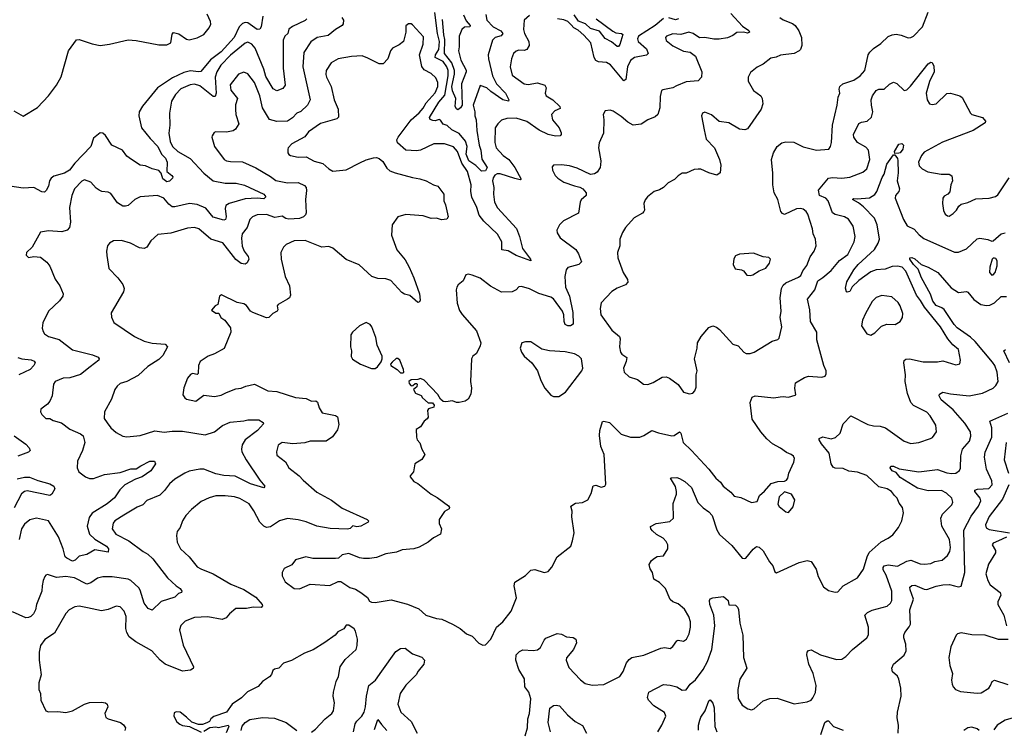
# Model space of a CAD drawing. Extents: x 1839239 to 1929705, y 762242 to 910352.
# Tile 362 of 429: x 1878688 to 1886099, y 875565 to 880909. Entities that reach past the tile are written whole.
import ezdxf

# ---------------------------------------------------------------- set-up
doc = ezdxf.new("R2010")
doc.units = 0

msp = doc.modelspace()

# ---------------------------------------------------------------- linework, layer by layer
at = {"layer": '0CON10XD'}
for points in [[(1878645, 880221.2), (1878715, 880181.2), (1878821.3, 880248.7), (1878906.2, 880335), (1878965.4, 880415), (1879001.7, 880478.3), (1879054.7, 880675), (1879115, 880756.4), (1879135, 880760), (1879234.2, 880725.8), (1879295, 880715.5), (1879365, 880724.6), (1879505, 880757.1), (1879565, 880753.1), (1879735, 880719.4), (1879795, 880720), (1879826, 880735), (1879835, 880800), (1879845, 880813.3), (1879885, 880802.9), (1879945, 880762.9), (1879965, 880757.5), (1880025, 880771.4), (1880075, 880797.5), (1880115, 880848), (1880125.9, 880875), (1880124.5, 880895.5), (1880100.5, 880950.5)], [(1882525, 880940), (1882484.1, 880905.9), (1882481.1, 880835), (1882488.5, 880805), (1882519.1, 880745), (1882523.3, 880715), (1882505, 880684.4), (1882485, 880677.8), (1882445, 880678.9), (1882425, 880671.4), (1882405.4, 880654.6), (1882390, 880615), (1882380, 880555), (1882395, 880492), (1882485, 880425.6), (1882515, 880420.9), (1882585, 880432.9), (1882641.2, 880415), (1882650.8, 880395), (1882644.2, 880355), (1882652, 880335), (1882701.1, 880305), (1882754, 880255), (1882755, 880240), (1882715, 880222.9), (1882691.4, 880195), (1882698.5, 880155), (1882748.5, 880095), (1882764, 880056), (1882764, 880045), (1882755.6, 880034.4), (1882720.8, 880030.8), (1882665, 880045.3), (1882597.7, 880077.7), (1882505, 880141.5), (1882425, 880166.4), (1882355.6, 880164.4), (1882315, 880151.4), (1882286.1, 880123.9), (1882266.7, 880095), (1882264.5, 879984.5), (1882274.3, 879945), (1882328.1, 879885), (1882369.4, 879855), (1882413.9, 879795), (1882463, 879707), (1882455, 879702.5), (1882415, 879711.8), (1882305, 879747.4), (1882282, 879748), (1882265, 879738.9), (1882251.9, 879718.1), (1882248.1, 879695), (1882255.9, 879645), (1882253.3, 879595), (1882262.8, 879535), (1882285, 879491.5), (1882427.6, 879337.6), (1882451.1, 879275), (1882472.7, 879185), (1882533.8, 879105), (1882536.1, 879093.9), (1882425, 879133.9), (1882365, 879168.8), (1882318, 879175), (1882316.8, 879235), (1882285, 879294.6), (1882181.8, 879391.8), (1882146.9, 879436.9), (1882128.6, 879495), (1882091.2, 879571.2), (1882082.8, 879615), (1882085.8, 879665), (1882058.3, 879765), (1882017.3, 879827.3), (1881982.8, 879915), (1881952.2, 879952.2), (1881885, 879974.4), (1881805, 879974), (1881705, 879925.8), (1881675, 879920.8), (1881595.6, 879925.6), (1881530.7, 879980.7), (1881527.8, 880005), (1881536.5, 880025), (1881635.4, 880155), (1881693.8, 880206.2), (1881725, 880242.3), (1881747.9, 880282.1), (1881815, 880358.2), (1881836.1, 880405), (1881836.3, 880436.3), (1881820, 880470), (1881785, 880504.2), (1881731.5, 880531.5), (1881715.9, 880555.9), (1881696.5, 880645), (1881726, 880725), (1881728.7, 880778.7), (1881645, 880871.2), (1881635, 880878), (1881615, 880878.8), (1881593.6, 880863.6), (1881594, 880815), (1881576.7, 880745), (1881545, 880718.8), (1881493.3, 880695), (1881478.8, 880675), (1881458.8, 880615), (1881425, 880576.2), (1881395, 880576), (1881309.7, 880619.7), (1881265, 880636.9), (1881185, 880630.8), (1881085, 880614), (1881032, 880585), (1880993.8, 880525), (1880992.5, 880495), (1880997.1, 880475), (1881033.3, 880405), (1881055.7, 880305), (1881085.6, 880235), (1881087.5, 880175), (1881075, 880163.1), (1880953, 880127), (1880862.9, 880065), (1880834.4, 880025.6), (1880736.7, 879975), (1880708.8, 879945), (1880706.1, 879933.9), (1880706.2, 879905), (1880713, 879893), (1880727.5, 879885), (1880785, 879872.5), (1880845, 879875.7), (1880904.6, 879844.6), (1880968.8, 879825), (1881014, 879785), (1881045, 879768.6), (1881145, 879777.5), (1881249.1, 879830.9), (1881295, 879854), (1881351.7, 879868.3), (1881375, 879870), (1881395, 879863.3), (1881420.5, 879840.5), (1881450.9, 879790.9), (1881475, 879770.8), (1881515, 879754.3), (1881645, 879720), (1881701.2, 879711.2), (1881747.5, 879695), (1881804.1, 879664.1), (1881836.2, 879655), (1881880, 879595), (1881880, 879545), (1881893.8, 879515), (1881913.3, 879425), (1881903.6, 879406.4), (1881862.3, 879402.3), (1881825, 879414), (1881785, 879412.5), (1881725, 879432.2), (1881595, 879442.2), (1881534.6, 879425.4), (1881492, 879365), (1881487.5, 879285), (1881525.7, 879175), (1881589.2, 879099.2), (1881620, 879045), (1881654.2, 878965), (1881698.6, 878845), (1881703, 878797), (1881696.4, 878783.6), (1881685, 878780), (1881625, 878832.5), (1881585, 878842.9), (1881565.5, 878855.5), (1881480.8, 878945), (1881445, 878956.7), (1881385, 878959.6), (1881340, 878975), (1881243, 879063), (1881145, 879103.1), (1881045, 879188), (1881015, 879201.2), (1880962.5, 879195), (1880835.9, 879245.9), (1880755, 879244.4), (1880693.8, 879215), (1880673.8, 879195), (1880654, 879155), (1880655.8, 879105), (1880687.1, 878975), (1880718, 878905), (1880725.9, 878834.1), (1880718.8, 878815), (1880705, 878804)], [(1884039.4, 880955), (1884129.4, 880859.4), (1884175, 880827.1), (1884182, 880815), (1884165, 880807.1), (1884135, 880814.4), (1884086.9, 880813.1), (1884055, 880789.4), (1884015, 880772.9), (1883953.2, 880763.2), (1883913.2, 880763.2), (1883845, 880775.5), (1883805, 880772.2), (1883755.9, 880805.9), (1883725, 880814.6), (1883665, 880797.9), (1883605, 880801.9), (1883556.7, 880785), (1883548.8, 880775), (1883555, 880753.3), (1883605, 880710.8), (1883685, 880671.4), (1883734.3, 880664.3), (1883774.2, 880634.2), (1883822.7, 880515), (1883819.4, 880475), (1883795, 880448.1), (1883705, 880441.5), (1883630.5, 880409.5), (1883605, 880395.7), (1883528.3, 880381.7), (1883520, 880375), (1883509.3, 880330.7), (1883505.7, 880245), (1883490.6, 880195), (1883471.7, 880178.3), (1883415.6, 880155), (1883365, 880121.8), (1883304.5, 880114.5), (1883266.2, 880136.2), (1883215, 880180), (1883155, 880220), (1883133.6, 880226.4), (1883095, 880222.5), (1883080, 880195), (1883086, 880155), (1883082, 880055), (1883049.5, 879980.5), (1883044, 879945), (1883062.5, 879845), (1883060.8, 879815), (1883056, 879795), (1883035, 879761.2), (1883015, 879748), (1882985, 879744.2), (1882885, 879791.4), (1882827.6, 879807.6), (1882765, 879816), (1882707, 879813), (1882695, 879800), (1882698.8, 879775), (1882718.8, 879735), (1882738.8, 879715), (1882784.6, 879684.6), (1882865, 879657.1), (1882905, 879647.5), (1882926.2, 879635), (1882952, 879605), (1882951.2, 879585), (1882915, 879551.2), (1882905.8, 879535), (1882895, 879452.5), (1882780, 879395), (1882751.2, 879365), (1882731.2, 879325), (1882734.2, 879304.2), (1882756.1, 879266.1), (1882875, 879178), (1882894.3, 879145), (1882916, 879085), (1882895.5, 879064.5), (1882815, 879042.5), (1882801.9, 879025), (1882790.6, 878975), (1882795.6, 878895), (1882826.2, 878826.2), (1882850.5, 878705), (1882853.8, 878615), (1882835, 878602.5), (1882813.2, 878603.2), (1882793.6, 878613.6), (1882785.6, 878635), (1882783.9, 878685), (1882772.8, 878715), (1882705, 878805.5), (1882685, 878819.2), (1882595, 878847.3), (1882525, 878881.4), (1882465, 878900), (1882445, 878896.2), (1882425.6, 878874.4), (1882395, 878859.2), (1882315, 878856.7), (1882232, 878902), (1882155, 878962), (1882095, 878986), (1882065, 878991.2), (1882045, 878987.5), (1882025, 878942.5), (1881988.3, 878911.7), (1881978.8, 878895), (1881974, 878875), (1881981.4, 878775), (1881999.3, 878719.3), (1882018.1, 878688.1), (1882126, 878565), (1882159.2, 878475), (1882155, 878452.5), (1882126.7, 878395), (1882100, 878375), (1882090, 878355), (1882082.5, 878185), (1882088, 878135), (1882085, 878090), (1882065, 878050), (1882040, 878035), (1881995, 878026.7), (1881975, 878026.7), (1881945, 878038.8), (1881895, 878030), (1881875, 878032.5), (1881855, 878050), (1881836, 878086), (1881733, 878193), (1881705, 878207.5), (1881685, 878200), (1881635, 878196.7), (1881617, 878183), (1881619.3, 878169.3), (1881635, 878152.5), (1881647, 878153), (1881665, 878170), (1881675, 878170), (1881680, 878165), (1881677.5, 878145), (1881652.5, 878125), (1881667, 878097), (1881709.3, 878079.3), (1881720.7, 878060.7), (1881763, 878023), (1881795, 878022.5), (1881807.5, 878005), (1881805, 877990), (1881765, 877977.5), (1881756.7, 877965), (1881762.5, 877915), (1881755, 877902.5), (1881733.6, 877886.4), (1881705, 877842.5), (1881672.5, 877822.5), (1881673.8, 877765), (1881680, 877745), (1881701.2, 877721.2), (1881716, 877675), (1881737.5, 877635), (1881715, 877597.5), (1881662.5, 877565), (1881652.5, 877505), (1881627.5, 877475), (1881627.5, 877465), (1881655, 877430), (1881685, 877416.2), (1881785.7, 877335.7), (1881830.3, 877310.3), (1881915, 877246.7), (1881922.5, 877235), (1881920, 877225), (1881884.5, 877205.5), (1881845.6, 877145), (1881844.5, 877114.5), (1881864, 877074), (1881855.5, 877034.5), (1881802.6, 877007.4), (1881763.3, 876975), (1881695, 876936.2), (1881656, 876924), (1881566.1, 876916.1), (1881525, 876900), (1881445, 876887.5), (1881375, 876858.8), (1881321.7, 876851.7), (1881275, 876850), (1881245.9, 876855.9), (1881165, 876890), (1881115, 876878.8), (1881087.5, 876855), (1881065, 876850), (1880895, 876851.2), (1880843, 876863), (1880765, 876840), (1880736.1, 876803.9), (1880680, 876775), (1880663.8, 876745), (1880665, 876720), (1880686.7, 876675), (1880755, 876624.3), (1880795, 876622), (1880875, 876658.8), (1881023, 876647), (1881085, 876677.5), (1881105, 876677.5), (1881172.3, 876632.3), (1881215, 876620), (1881256.1, 876596.1), (1881306.4, 876556.4), (1881320.7, 876530.7), (1881335, 876522.5), (1881365, 876520), (1881485, 876541.2), (1881607.1, 876507.1), (1881692.7, 876472.7), (1881745.7, 876425.7), (1881825, 876400), (1881865, 876394.4), (1881945, 876357.5), (1882003.2, 876323.2), (1882052, 876285), (1882095, 876267.5), (1882145, 876213.3), (1882175, 876197.5), (1882195, 876201.2), (1882234, 876245), (1882275.8, 876335), (1882325.5, 876374.5), (1882388.6, 876455), (1882426.9, 876555), (1882410.8, 876645), (1882415.8, 876674.2), (1882495, 876723.8), (1882536, 876764), (1882565, 876767.5), (1882635, 876745.6), (1882665, 876752.5), (1882693.1, 876785), (1882732.9, 876865), (1882836.7, 876945), (1882850, 876985), (1882861.2, 877045), (1882843.9, 877166.1), (1882847.7, 877207.7), (1882837.5, 877245), (1882872.3, 877267.7), (1882925, 877272), (1882965, 877293.3), (1882988.8, 877341.2), (1883005, 877398.8), (1883025, 877403.8), (1883065, 877388), (1883093.3, 877396.7), (1883099.3, 877410.7), (1883087.1, 877635), (1883061.9, 877695), (1883053.2, 877776.8), (1883055.8, 877815), (1883075, 877882.5), (1883085, 877886.7), (1883126.7, 877875), (1883215, 877788), (1883285, 877764.4), (1883355, 877766), (1883385, 877778), (1883445, 877816), (1883496.4, 877796.4), (1883595.7, 877774.3), (1883615, 877776.9), (1883655, 877804.2), (1883665.3, 877795.3), (1883681.4, 877725), (1883745, 877664.3), (1883874.2, 877525), (1883926.8, 877456.8), (1883963.8, 877425), (1883984, 877395), (1884040.9, 877350.9), (1884065, 877320), (1884115, 877310), (1884195, 877273.3), (1884238.3, 877281.7), (1884257.5, 877325), (1884295, 877357.5), (1884345, 877416.2), (1884395, 877430), (1884445, 877432.5), (1884459.3, 877440.7), (1884470, 877455), (1884476.7, 877495), (1884513.9, 877576.1), (1884518.8, 877605), (1884511.7, 877621.7), (1884495, 877633.8), (1884459.1, 877649.1), (1884415, 877682.5), (1884355, 877714.4), (1884311.7, 877751.7), (1884265.7, 877805), (1884200.3, 877900.3), (1884186, 878025), (1884201.2, 878065), (1884223.3, 878076.7), (1884365, 878061.1), (1884412.5, 878067.5), (1884435, 878071.2), (1884475, 878066.7), (1884525, 878080), (1884530, 878085), (1884523.3, 878135), (1884527.5, 878175), (1884595, 878214), (1884625, 878224.2), (1884725, 878217.1), (1884750, 878225), (1884758.8, 878241.2), (1884758, 878265), (1884740.8, 878305), (1884688, 878498), (1884688.5, 878555), (1884640.5, 878635), (1884636.4, 878725), (1884616.5, 878805), (1884672.9, 878875), (1884696.5, 878943.5), (1884733.9, 878966.1), (1884795, 879020.8), (1884857.5, 879095), (1884920.6, 879139.4), (1884968.9, 879235), (1884977.1, 879275), (1884960.6, 879355), (1884926, 879406), (1884896.7, 879425)], [(1882197.3, 880947.3), (1882205.5, 880905), (1882251.5, 880855), (1882310, 880825), (1882323.6, 880805), (1882313.2, 880786.8), (1882266.3, 880773.7), (1882246.2, 880755), (1882215.5, 880645), (1882217.3, 880615), (1882247.8, 880485), (1882276.8, 880425), (1882345.2, 880355), (1882370.8, 880305), (1882366.7, 880295), (1882325, 880304.7), (1882235, 880367), (1882205.3, 880395.3), (1882155, 880412.2), (1882100.4, 880265), (1882113.5, 880215), (1882114.1, 880185), (1882125.2, 880155), (1882128.9, 880075), (1882145.9, 879965), (1882159.8, 879925), (1882167.7, 879857.7), (1882205.9, 879795), (1882195, 879771.7), (1882165, 879768.5), (1882121.6, 879811.6), (1882068.4, 879845), (1882049.4, 879895), (1882056.4, 879955), (1882044.8, 879995), (1881995, 880052.3), (1881940, 880080), (1881905, 880112.1), (1881875, 880121.2), (1881855, 880152.2), (1881845, 880156.5), (1881815, 880147.2), (1881798.6, 880148.6), (1881776.8, 880156.8), (1881773.1, 880173.1), (1881841.8, 880288.2), (1881889.1, 880340.9), (1881912.6, 880485), (1881912.9, 880525), (1881903.9, 880555), (1881876.3, 880595), (1881814.2, 880625), (1881817.2, 880645), (1881843.9, 880685), (1881847.7, 880745), (1881832.2, 880805), (1881813, 880963)], [(1882027.7, 880945), (1882049.2, 880899.2), (1882080, 880865), (1882075.4, 880854.6), (1882035, 880852.1), (1882016.8, 880835), (1881996, 880784), (1881994.8, 880705.2), (1881991.9, 880675), (1882008, 880605), (1882047.8, 880527.8), (1882048.8, 880515), (1882012.4, 880425), (1882018.2, 880265), (1882005, 880245.8), (1881985, 880231.2), (1881975, 880236.7), (1881966, 880255), (1881970.6, 880315), (1881945, 880374.3), (1881940, 880405), (1881960.9, 880499.1), (1881960, 880525), (1881940.6, 880585), (1881884.9, 880655), (1881888.4, 880758.4), (1881879.7, 880795), (1881870.5, 880910.5)], [(1883026.7, 880915), (1883152.4, 880822.4), (1883175, 880810.5), (1883217.5, 880805), (1883226.7, 880796.7), (1883205, 880721.2), (1883195, 880708.1), (1883185, 880707.5), (1883141.5, 880741.5), (1883095, 880767.5), (1883051.8, 880821.8), (1882985, 880841.9), (1882948, 880878), (1882895, 880897.3), (1882861, 880945)], [(1884410, 880925), (1884435, 880908.8), (1884505, 880881.2), (1884523.8, 880865), (1884551.2, 880825), (1884572.5, 880775), (1884574.2, 880715), (1884564, 880685), (1884555, 880674), (1884517.5, 880655), (1884415, 880641.5), (1884382.6, 880627.4), (1884340.9, 880619.1), (1884285, 880574), (1884239.5, 880550.5), (1884189.5, 880510.5), (1884172, 880475), (1884171.2, 880445), (1884210, 880375), (1884266.2, 880335), (1884276, 880315), (1884282, 880275), (1884268.8, 880235), (1884165, 880086.2), (1884145, 880079.2), (1884105, 880084.2), (1884025, 880132.5), (1883952.3, 880142.3), (1883895, 880191.2), (1883845, 880213.3), (1883827.5, 880205), (1883820, 880185), (1883840.5, 880079.5), (1883855, 880010), (1883918.8, 879945), (1883955.8, 879855), (1883965.7, 879814.3), (1883961.2, 879755), (1883935, 879738), (1883874.5, 879754.5), (1883815, 879782.5), (1883795, 879782.5), (1883765, 879781.4), (1883705, 879752.9), (1883675, 879752.5), (1883645, 879734), (1883615.5, 879704.5), (1883568.7, 879681.3), (1883535, 879644.2), (1883503.2, 879626.8), (1883463.3, 879615), (1883413.3, 879575), (1883395, 879552.5), (1883386.2, 879525), (1883390, 879475), (1883385.8, 879464.2), (1883375, 879452), (1883313.6, 879416.4), (1883247, 879343), (1883224.3, 879305), (1883205.8, 879255), (1883204, 879205), (1883188, 879155), (1883189.2, 879115), (1883230, 879005), (1883261.7, 878951.7), (1883265, 878932.5), (1883247.6, 878912.4), (1883185, 878887.5), (1883145, 878861.2), (1883065, 878777.5), (1883056, 878735), (1883062.9, 878685), (1883145, 878570), (1883203.6, 878523.6), (1883208.8, 878505), (1883203.8, 878445), (1883211.2, 878405), (1883220.5, 878390.5), (1883256.7, 878365), (1883253.8, 878335), (1883233.3, 878285), (1883237.5, 878255), (1883275, 878220), (1883338.3, 878198.3), (1883383, 878163), (1883415, 878162.5), (1883455, 878176.7), (1883525, 878215.8), (1883555, 878219.2), (1883578.8, 878208.8), (1883645, 878162), (1883685, 878103.8), (1883730.5, 878090.5), (1883754.1, 878095.9), (1883770, 878115), (1883778.8, 878141.2), (1883780.8, 878235), (1883786.9, 878265), (1883768, 878355), (1883786.2, 878435), (1883788.8, 878475), (1883817, 878523), (1883875, 878590.8), (1883905, 878602.5), (1883933.1, 878593.1), (1883955, 878576.2), (1884055, 878466.2), (1884095, 878452), (1884138.8, 878405), (1884155, 878395.8), (1884185, 878396), (1884215, 878405.8), (1884350.9, 878489.1), (1884395, 878500.6), (1884405, 878510), (1884424.3, 878595.7), (1884411.8, 878665), (1884420, 878715), (1884412.9, 878815), (1884421.5, 878885), (1884435, 878909.6), (1884455, 878927.2), (1884550.2, 878969.8), (1884566.9, 878983.1), (1884582.4, 879017.6), (1884612.7, 879057.3), (1884636.7, 879123.2), (1884666.7, 879165), (1884682.2, 879205), (1884678.2, 879255), (1884660.9, 879295), (1884655.5, 879335), (1884620, 879445), (1884608.6, 879465), (1884585, 879481.9), (1884565, 879487.5), (1884535, 879483.3), (1884445, 879442.5), (1884429.7, 879449.7), (1884418, 879465), (1884394, 879555), (1884365.7, 879605), (1884355.5, 879665.5), (1884357.6, 879752.4), (1884347.1, 879855), (1884361.4, 879905), (1884388.6, 879955), (1884425, 879980.6), (1884455, 879990), (1884515, 879985.6), (1884585, 879951.9), (1884685, 879926.9), (1884778, 879935), (1884791.4, 879955), (1884799.2, 879985), (1884805.8, 880115), (1884840.9, 880265), (1884848.7, 880325), (1884860.4, 880355), (1884856.5, 880385), (1884860.6, 880405), (1884883.3, 880425), (1884967, 880453), (1885014.3, 880485), (1885047.9, 880525), (1885075.4, 880644.6), (1885085.7, 880665), (1885115, 880692.5), (1885170.3, 880729.7), (1885225, 880782), (1885255, 880795.8), (1885285, 880799.2), (1885322.9, 880792.9), (1885375, 880771.2), (1885395, 880774.2), (1885415, 880785.7), (1885482.9, 880855), (1885525.7, 880965)], [(1880519.5, 880935), (1880505.5, 880854.5), (1880495, 880836.2), (1880475, 880835.7), (1880405.2, 880885.2), (1880385, 880887.5), (1880365, 880879.4), (1880340, 880855), (1880303.7, 880775), (1880205, 880665.7), (1880185, 880652.5), (1880123.7, 880606.3), (1880051.5, 880518.5), (1880034.6, 880515.4), (1879975, 880524.8), (1879925, 880511.4), (1879839, 880471), (1879725.7, 880395), (1879612.4, 880257.6), (1879587.5, 880215), (1879584.3, 880185), (1879606.4, 880095), (1879670, 880015), (1879729, 879955), (1879756.8, 879896.8), (1879785, 879865.6), (1879797.5, 879835), (1879796.1, 879766.1), (1879832.5, 879735), (1879840, 879725), (1879837.5, 879715), (1879815, 879692.5), (1879795, 879687.5), (1879765, 879710), (1879753, 879753), (1879735, 879773.8), (1879685, 879785.8), (1879635, 879808), (1879595, 879814.3), (1879528.8, 879855), (1879495, 879880), (1879461.9, 879925), (1879382.5, 879965), (1879335, 880037.1), (1879315, 880053.1), (1879295, 880056.9), (1879245, 880016.4), (1879224.1, 879955), (1879102.7, 879827.3), (1879063.6, 879776.4), (1879026, 879754), (1878945, 879730.4), (1878925.4, 879715), (1878913.8, 879695), (1878905, 879654), (1878888.2, 879621.8), (1878875, 879610.8), (1878855, 879613.1), (1878794.6, 879644.6), (1878715, 879641.1), (1878615, 879655.6)], [(1880849.5, 880915), (1880838.1, 880901.9), (1880742.8, 880857.2), (1880715, 880837.5), (1880705.5, 880805), (1880683.1, 880785), (1880671.5, 880755), (1880670.9, 880545), (1880685.8, 880415), (1880669.7, 880390.3), (1880625, 880374), (1880595, 880387.1), (1880540.4, 880480.4), (1880526.8, 880536.8), (1880460.3, 880695), (1880435, 880725.4), (1880405, 880739.5), (1880385, 880732.5), (1880275, 880641.1), (1880203.4, 880566.6), (1880171.8, 880515), (1880158.8, 880475), (1880168.2, 880355), (1880159.6, 880330.4), (1880145, 880330.5), (1880045, 880410.9), (1880005, 880422.9), (1879972.5, 880417.5), (1879901.9, 880388.1), (1879861.1, 880345), (1879831.5, 880295), (1879816.5, 880205), (1879817.3, 880115), (1879810.5, 880055), (1879822, 879992), (1879838.6, 879955), (1879877.5, 879915), (1879972.6, 879862.6), (1880075, 879752.7), (1880145, 879695.5), (1880235, 879678.2), (1880316.7, 879676.7), (1880381.5, 879661.5), (1880525, 879594.2), (1880542, 879575), (1880525, 879560), (1880475, 879564.6), (1880385, 879559.2), (1880264.4, 879525.6), (1880239.5, 879510.5), (1880236, 879486), (1880242.9, 879425), (1880236.5, 879405), (1880225, 879398.9), (1880145, 879422.2), (1880090.5, 879490.5), (1880025, 879516.2), (1879965.3, 879525.3), (1879855, 879498.9), (1879835, 879499.5), (1879809.8, 879519.8), (1879774.2, 879565), (1879725, 879585.5), (1879595, 879575.5), (1879555.8, 879555), (1879505, 879510.8), (1879485.8, 879504.2), (1879465.7, 879505.7), (1879425, 879530.8), (1879375, 879600.8), (1879355, 879610.8), (1879305.8, 879615.8), (1879286.7, 879625), (1879265, 879640), (1879224.3, 879684.3), (1879175, 879704), (1879155, 879692), (1879100, 879635), (1879080, 879585), (1879063.3, 879495), (1879070, 879385), (1879064.3, 879345), (1879046.2, 879323.8), (1879005, 879311.5), (1878905, 879319.2), (1878845, 879307.5), (1878783.3, 879195), (1878740, 879155), (1878736.7, 879135), (1878755, 879117.5), (1878795, 879126.7), (1878845, 879121.2), (1878891.7, 879081.7), (1878915, 879052.5), (1878955.7, 878955), (1878991.4, 878905), (1879016.2, 878845), (1879013, 878827), (1878989.3, 878790.7), (1878906.4, 878713.6), (1878862.9, 878625), (1878858, 878585), (1878865, 878560), (1878875, 878543.8), (1878905, 878524), (1878985, 878499.2), (1879085, 878421.9), (1879235.4, 878385.4), (1879278.2, 878368.2), (1879287.5, 878355), (1879284, 878345), (1879219.2, 878295), (1879145, 878236.9), (1879065, 878211.8), (1879015, 878208.1), (1878955, 878184), (1878942.5, 878165), (1878932.7, 878077.3), (1878915, 878036.7), (1878897, 878013), (1878848.8, 877975), (1878846, 877955), (1878854.2, 877935), (1878885, 877906.2), (1878915, 877906.2), (1878941.2, 877891.2), (1879002.7, 877872.7), (1879065, 877825.6), (1879145, 877790.4), (1879166.9, 877775), (1879179.1, 877725), (1879160.8, 877665), (1879124.2, 877585), (1879120.8, 877535), (1879133.4, 877503.4), (1879185, 877465.8), (1879215, 877454.4), (1879245, 877454.4), (1879326.7, 877483.3), (1879445, 877498.5), (1879525, 877525.7), (1879565, 877526), (1879601.1, 877548.9), (1879667.5, 877585), (1879702.5, 877585), (1879710, 877565), (1879675, 877511.2), (1879610, 877465), (1879560.9, 877449.1), (1879480, 877405), (1879442.1, 877367.9), (1879403.1, 877306.9), (1879347.7, 877262.3), (1879235, 877193.3), (1879210.2, 877159.8), (1879196.1, 877095), (1879213.8, 877035), (1879255, 876995.9), (1879340.8, 876945), (1879357.5, 876925), (1879355, 876900), (1879255, 876916.1), (1879195, 876880.9), (1879135, 876869.6), (1879105, 876838.1), (1879085, 876832.1), (1879043, 876853), (1879031.5, 876865), (1879015.9, 876925), (1878981.1, 877015)], [(1881114, 880925), (1881125.6, 880905), (1881123.4, 880876.6), (1881115, 880864.3), (1881065, 880834.5), (1881009.5, 880790.5), (1880926.2, 880775), (1880878.9, 880741.1), (1880827.7, 880662.3), (1880818.9, 880555), (1880875.5, 880305), (1880853.5, 880265), (1880805, 880217.5), (1880775, 880205.5), (1880741.1, 880168.9), (1880705, 880145.8), (1880625, 880141.8), (1880568.1, 880158.1), (1880517.1, 880245), (1880496.4, 880335), (1880455.5, 880435), (1880405, 880502), (1880375, 880512.5), (1880335, 880499.2), (1880272.1, 880417.9), (1880277, 880377), (1880327.5, 880315), (1880311.7, 880268.3), (1880312.7, 880232.7), (1880315.6, 880195), (1880336.7, 880125), (1880313.3, 880085), (1880295, 880071.5), (1880245, 880061.1), (1880165, 880064), (1880151.9, 880058.1), (1880136, 880035), (1880134.2, 880025), (1880154.3, 879955), (1880226.8, 879856.8), (1880245.6, 879845.6), (1880275, 879840), (1880365, 879837.3), (1880465, 879793.5), (1880575, 879728.9), (1880615, 879698.9), (1880705, 879679.6), (1880785, 879682.2), (1880830.8, 879660.8), (1880844, 879644), (1880847.4, 879622.6), (1880839.4, 879555), (1880844.2, 879455), (1880839.6, 879440.4), (1880824.7, 879425.3), (1880795, 879412.5), (1880715, 879407.3), (1880691.8, 879411.8), (1880665, 879429.5), (1880608.5, 879418.5), (1880545, 879440.9)], [(1883535, 880917.7), (1883470.5, 880865), (1883346.8, 880785), (1883338.5, 880765), (1883343.8, 880745), (1883405, 880690.4), (1883419.4, 880655), (1883405, 880640.6), (1883315, 880625.3), (1883285, 880602.5), (1883262, 880555), (1883250.5, 880459.5), (1883235, 880448.8), (1883135, 880570), (1883105, 880586.5), (1883045, 880591.9), (1883025, 880600.8), (1883012.1, 880625), (1882987.8, 880735), (1882935, 880791.5), (1882890.5, 880830.5), (1882858.5, 880848.5), (1882839.4, 880869.4), (1882812.7, 880895), (1882785, 880907.1), (1882735.6, 880915.6)], [(1883648, 880915), (1883625, 880907.1), (1883574, 880924)], [(1884896.7, 879425), (1884825, 879442.2), (1884804.6, 879454.6), (1884773.5, 879545), (1884755, 879563.6), (1884706.9, 879585), (1884699.2, 879625), (1884775, 879715.3), (1884805, 879720.7), (1884875, 879716.4), (1884935, 879721.9), (1885035, 879760), (1885065, 879786), (1885086.2, 879855), (1885076.9, 879925), (1885057.6, 879947.6), (1884994, 879985), (1884967.5, 880025), (1884964.4, 880045), (1885005, 880126.2), (1885025, 880138), (1885065.9, 880144.1), (1885100, 880175), (1885110, 880215), (1885098.6, 880265), (1885097.1, 880305), (1885107.5, 880335), (1885135.6, 880374.4), (1885155, 880385.8), (1885195, 880386), (1885235.5, 880424.5), (1885265, 880438), (1885289.1, 880429.1), (1885345, 880376), (1885365, 880381.4), (1885392.5, 880407.5), (1885525, 880576), (1885545, 880588.8), (1885555, 880586.7), (1885568.7, 880558.7), (1885571.4, 880515), (1885535.9, 880444.1), (1885511.9, 880355), (1885518.8, 880305), (1885535, 880275.8), (1885555, 880269.4), (1885585, 880275.8), (1885665.9, 880354.1), (1885695, 880356.2), (1885765, 880335.6), (1885782, 880322), (1885845, 880203.8), (1885855, 880196), (1885935, 880173.3), (1885957.5, 880145), (1885955, 880132.5), (1885863.3, 880075), (1885633.2, 879986.8), (1885495, 879910.6), (1885475, 879886.2), (1885454, 879835), (1885458.8, 879808.8), (1885480, 879785), (1885523.6, 879763.6), (1885623.9, 879746.1), (1885685, 879746.7), (1885703.6, 879733.6), (1885708.8, 879695), (1885696.2, 879665), (1885687.7, 879612.3), (1885674.1, 879595.9), (1885645, 879580), (1885636.1, 879563.9), (1885632.9, 879525), (1885640.9, 879470.9), (1885653.2, 879443.2), (1885671.2, 879431.2), (1885685, 879430), (1885715, 879449.2), (1885739.4, 879475), (1885755.5, 879504.5), (1885775, 879519.2), (1885825, 879531.9), (1885885, 879560), (1885985, 879564.3), (1886033, 879577), (1886050.3, 879589.7), (1886135, 879716.7)], [(1885275, 879900), (1885273.3, 879915), (1885305, 879971.2), (1885327.5, 879977.5), (1885339.2, 879965), (1885335.6, 879935), (1885315, 879906.7), (1885305, 879902.5), (1885275, 879900)], [(1885468.2, 878795), (1885438, 878835), (1885357.5, 879015), (1885330, 879045), (1885293.8, 879053.8), (1885255, 879049.6), (1885200.9, 879029.1), (1885135, 879024.1), (1885095, 879009.3), (1885005, 878944.7), (1884953.7, 878896.3), (1884935, 878861.5), (1884915.7, 878855.7), (1884910.2, 878860.2), (1884902.4, 878887.6), (1884913.8, 878935), (1884965.7, 879025), (1885000, 879065), (1885120.9, 879179.1), (1885149.3, 879225), (1885158.6, 879255), (1885142.1, 879365), (1885122.5, 879415), (1885040.3, 879500.3), (1885000.8, 879530.8), (1884955.8, 879555), (1884965, 879562.9), (1884990.7, 879560.7), (1885085, 879567.2), (1885125, 879591.3), (1885140.2, 879615), (1885179.3, 879720.7), (1885195.4, 879745), (1885215, 879821.4), (1885265, 879890), (1885275, 879890), (1885294, 879864), (1885297.8, 879847.8), (1885300, 879755), (1885292.7, 879695), (1885308.9, 879635), (1885304.3, 879615), (1885280, 879585), (1885276.5, 879565), (1885340, 879405), (1885366.8, 879356.8), (1885421.4, 879331.4), (1885458.1, 879288.1), (1885492.1, 879262.1), (1885725, 879157.8), (1885755, 879158.9), (1885815, 879184.4), (1885895, 879259.2), (1885915, 879264.2), (1885975, 879253.3), (1886005, 879240), (1886015, 879242.5), (1886075, 879296.2), (1886105, 879302.5)], [(1880545, 879440.9), (1880475, 879438.1), (1880441.2, 879425), (1880420, 879405), (1880400, 879345), (1880362.7, 879297.3), (1880356.6, 879263.4), (1880363.1, 879203.1), (1880376.7, 879165), (1880407.5, 879125), (1880414.1, 879105.9), (1880401.4, 879078.6), (1880385, 879067.5), (1880355, 879073.1), (1880315, 879101.9), (1880217.3, 879227.3), (1880126.2, 879255), (1880037.5, 879335), (1880005, 879344.4), (1879950.9, 879339.1), (1879825, 879300.6), (1879728.3, 879291.7), (1879675, 879242.5), (1879645.3, 879194.7), (1879625, 879186.9), (1879589.7, 879189.7), (1879523.3, 879225), (1879455, 879245.6), (1879395, 879244), (1879363.3, 879225), (1879348.8, 879205), (1879342, 879165), (1879344, 879134), (1879360, 879035), (1879427.5, 878965), (1879464.4, 878914.4), (1879475.8, 878885), (1879469.7, 878860.3), (1879377.7, 878702.3), (1879378.8, 878668.8), (1879397.7, 878627.7), (1879553.8, 878523.8), (1879625, 878488.9), (1879685, 878473.1), (1879784.1, 878464.1), (1879801.2, 878445), (1879765, 878379.2), (1879735, 878348.9), (1879652.6, 878297.4), (1879579.5, 878230.5), (1879495, 878184.2), (1879445, 878170), (1879422.1, 878147.9), (1879405.7, 878124.3), (1879379.8, 878050.2), (1879325.8, 877955), (1879324.2, 877905), (1879347.5, 877872.5), (1879374, 877835), (1879415, 877800.8), (1879465, 877772.5), (1879495, 877768.6), (1879595, 877778.6), (1879705, 877811.5), (1879775, 877802.5), (1879835, 877809.6), (1879915, 877809.2), (1880085, 877782.5), (1880155, 877804.4), (1880215, 877852.2), (1880272, 877878), (1880375, 877887.1), (1880405, 877895.8), (1880487.5, 877895), (1880520, 877875), (1880523.8, 877865), (1880479.4, 877815), (1880385.6, 877745), (1880363.9, 877706.1), (1880358.5, 877675), (1880361.5, 877655), (1880393.5, 877595), (1880495, 877440), (1880532.5, 877395), (1880525, 877384), (1880425, 877414.6), (1880310.8, 877470.8), (1880225, 877477.2), (1880165, 877489.3), (1880075, 877523.6), (1880045, 877524.5), (1879965, 877510), (1879931.2, 877495), (1879855, 877448.1), (1879815, 877414.4), (1879777.8, 877362.2), (1879742.7, 877327.3), (1879645, 877288.6), (1879614.5, 877255.5), (1879571.9, 877238.1), (1879471.4, 877178.6), (1879405, 877135.7), (1879391.7, 877118.3), (1879385.7, 877075), (1879411.9, 877035), (1879510.8, 876985), (1879618, 876905), (1879654.1, 876884.1), (1879689.3, 876849.3), (1879800.6, 876705), (1879865, 876645.6), (1879896, 876625), (1879908, 876605), (1879905.7, 876594.3), (1879882.7, 876587.3), (1879855, 876561.1), (1879752.4, 876527.6), (1879685, 876461.2), (1879654.5, 876474.5), (1879625.4, 876515.4), (1879595, 876613.8), (1879585, 876630), (1879525.6, 876685), (1879505, 876696.2), (1879385, 876712.9), (1879315, 876712.7), (1879275, 876702.7), (1879225, 876667.9), (1879195, 876658.9), (1879100, 876705), (1879035, 876716.4), (1878965, 876709.4), (1878898.3, 876731.7), (1878885, 876726.7), (1878876.7, 876715), (1878864.2, 876685.8), (1878857.8, 876645), (1878854.4, 876605), (1878815.7, 876505), (1878808.1, 876465), (1878792.9, 876435), (1878772, 876415), (1878755, 876405.7), (1878735, 876405.6), (1878635, 876449.2)], [(1884185, 878983.3), (1884205, 878987.5), (1884255, 879016.7), (1884305, 879036.7), (1884332.5, 879075), (1884340, 879105), (1884327, 879117), (1884285, 879122.5), (1884210.7, 879150.7), (1884105, 879142.5), (1884075, 879130), (1884063, 879107), (1884057.5, 879065), (1884073.6, 879033.6), (1884120, 879025), (1884135, 879017.5), (1884160, 878985), (1884185, 878983.3)], [(1884716.4, 876126.4), (1884835, 876091.4), (1884875, 876094.2), (1884905.5, 876114.5), (1884955.8, 876165), (1885064.2, 876255), (1885075.8, 876275.8), (1885075.6, 876335), (1885048, 876425), (1885068, 876445), (1885105, 876463.3), (1885217.6, 876492.4), (1885242.9, 876515), (1885251.9, 876535), (1885252.5, 876605), (1885209, 876725), (1885187.1, 876765), (1885185.9, 876784.1), (1885193.4, 876796.6), (1885223.7, 876803.7), (1885295, 876794.6), (1885365, 876830.5), (1885395, 876838.9), (1885465, 876810), (1885497.5, 876807.5), (1885545.6, 876814.4), (1885575, 876827.5), (1885630.9, 876839.1), (1885670.6, 876875), (1885688.5, 876905), (1885693.3, 876935), (1885685.4, 876995), (1885628.1, 877095), (1885621.4, 877155), (1885634.2, 877185), (1885704.2, 877255), (1885712.5, 877275), (1885704.2, 877305), (1885665, 877343.3), (1885625, 877363.8), (1885525, 877361.9), (1885445, 877381.8), (1885315, 877460), (1885285, 877500), (1885255, 877512.5), (1885238.8, 877535), (1885245, 877546), (1885265, 877547.5), (1885307.5, 877527.5), (1885455, 877503.8), (1885595, 877522.5), (1885665.4, 877495.4), (1885705, 877490.4), (1885733.8, 877495), (1885760.8, 877515), (1885768.9, 877531.1), (1885770.9, 877625), (1885784.6, 877675), (1885835.9, 877734.1), (1885847.8, 877772.2), (1885844.5, 877805), (1885801, 877871), (1885715, 877969.6), (1885624.4, 878045), (1885608.6, 878075), (1885610, 878090), (1885635, 878104.2), (1885695, 878091.5), (1885835, 878076.4), (1885935, 878095.6), (1886013.8, 878135), (1886035.8, 878155), (1886052.5, 878185), (1886045.5, 878255), (1886027.1, 878305), (1886010.3, 878330.3), (1885879.6, 878485), (1885845, 878518.9), (1885745, 878587.8), (1885722.4, 878612.4), (1885645.9, 878725.9), (1885629.1, 878739.1), (1885585, 878755.9), (1885561.7, 878788.3), (1885542.5, 878842.5), (1885474.8, 878965), (1885450.5, 879030.5), (1885415, 879066.2), (1885387.5, 879105), (1885388.8, 879115), (1885402.8, 879117.2), (1885425, 879107.7), (1885474, 879065), (1885525, 879045.8), (1885597.5, 879005), (1885699.1, 878889.1), (1885755, 878854.2), (1885815, 878860.8), (1885825, 878857.1), (1885870.6, 878800.6), (1885921.2, 878765), (1885965, 878755.4), (1885990.9, 878759.1), (1886025, 878776.5), (1886075, 878823.8), (1886115, 878824.7)], [(1886005, 878984), (1886015, 878986.2), (1886030.8, 879005), (1886045.6, 879055.6), (1886044.1, 879094.1), (1886035, 879110), (1886025, 879113.3), (1886015, 879113.3), (1886006.7, 879105), (1885990, 879045), (1885988, 879005), (1886005, 878984)], [(1880705, 878804), (1880633.3, 878765), (1880627.5, 878755), (1880632.5, 878725), (1880626.4, 878713.6), (1880592.9, 878697.1), (1880563.6, 878666.4), (1880546.4, 878663.6), (1880443, 878703), (1880426.7, 878715), (1880395, 878756.7), (1880375, 878770), (1880325, 878780), (1880207, 878837), (1880193, 878827), (1880180, 878765), (1880160, 878755), (1880132.5, 878722.5), (1880165, 878700), (1880188.3, 878698.3), (1880201.2, 878665), (1880233.3, 878645), (1880275, 878587.5), (1880278, 878555), (1880228.3, 878431.7), (1880155, 878392), (1880105.8, 878374.2), (1880048, 878335), (1880034.2, 878305), (1880032.5, 878245), (1880025, 878237.5), (1879990, 878245), (1879973.6, 878236.4), (1879951.7, 878208.3), (1879923.9, 878136.1), (1879917.5, 878085), (1879930.7, 878060.7), (1879945, 878050), (1880015, 878036.7), (1880075, 878082.5), (1880155, 878071.2), (1880205, 878082), (1880245, 878102), (1880315, 878130), (1880355, 878134.2), (1880390.3, 878149.7), (1880455, 878163.8), (1880555, 878114.3), (1880625, 878108.6), (1880764.6, 878064.6), (1880845, 878055.7), (1880885, 878036.6), (1880917.4, 878037.4), (1880928.9, 878028.9), (1880942.5, 877985), (1880965, 877948), (1881065, 877928), (1881079.3, 877919.3), (1881091.4, 877861.4), (1881081, 877819), (1881043.3, 877766.7), (1880995, 877735.6), (1880875, 877733.8), (1880835, 877723.5), (1880744.5, 877714.5), (1880665, 877723.8), (1880633.3, 877705), (1880621.2, 877655), (1880625, 877630), (1880688.7, 877578.7), (1880713.8, 877535), (1880792.5, 877475), (1880820.9, 877440.9), (1880925, 877351.4), (1881035, 877291.4), (1881115, 877231.4), (1881303.3, 877145), (1881313.3, 877135), (1881310, 877125), (1881255, 877094.4), (1881225, 877090), (1881196, 877096), (1881175, 877077.8), (1881155, 877071.5), (1881025, 877077.1), (1880925, 877093.8), (1880845, 877126.8), (1880785, 877143.1), (1880705, 877151.9), (1880645, 877135.6), (1880575, 877090), (1880545, 877083.8), (1880525, 877094), (1880495, 877125.8), (1880451.1, 877211.1), (1880415, 877262.5), (1880345, 877304.3), (1880304.2, 877315.8), (1880235.8, 877324.2), (1880165, 877322), (1880115, 877308), (1880055, 877280), (1879980.3, 877219.7), (1879939.2, 877175), (1879913.8, 877135), (1879896.2, 877085), (1879874, 877055), (1879868.8, 877025), (1879874.2, 876975), (1879900, 876925), (1879965, 876864.2), (1880025, 876789.2), (1880052.5, 876772.5), (1880145, 876735.6), (1880277.6, 876657.6), (1880375, 876618.2), (1880465, 876558.9), (1880513.8, 876505), (1880516, 876494), (1880505, 876482.5), (1880445.5, 876484.5), (1880395, 876475.5), (1880315, 876474.5), (1880267.5, 876435), (1880242.5, 876405), (1880212.7, 876392.7), (1880105, 876411.5), (1880005, 876406.5), (1879935, 876380), (1879902.1, 876347.9), (1879891.1, 876315), (1879917.7, 876197.7), (1879996, 876035), (1879995, 876023.3), (1879975, 876011.2), (1879915, 876003.1), (1879784, 876055), (1879745, 876085.8), (1879682.9, 876155), (1879562.6, 876222.6), (1879512.1, 876262.1), (1879493.9, 876293.9), (1879487.5, 876325), (1879489.5, 876415), (1879475, 876455.8), (1879445, 876487.1), (1879415, 876491.4), (1879355, 876467.5), (1879305, 876458.1), (1879198.9, 876478.9), (1879135, 876492.9), (1879103.4, 876486.6), (1879061.2, 876465), (1879035, 876436.2), (1878951.3, 876288.7), (1878878.7, 876241.3), (1878844, 876195), (1878836, 876145), (1878836, 876085), (1878850.8, 875975), (1878833.8, 875915), (1878833.3, 875865), (1878846.2, 875835), (1878848.8, 875785), (1878885, 875703.3), (1878906.4, 875696.4), (1878975, 875698.1), (1879035, 875690.6), (1879085, 875704.5), (1879175, 875754.2), (1879215, 875765.9), (1879305, 875770.4), (1879335.4, 875765.4), (1879348, 875755), (1879352.5, 875735), (1879329.4, 875685), (1879338, 875655), (1879355, 875643.1), (1879446, 875615), (1879468.9, 875598.9), (1879484, 875575), (1879480, 875555)], [(1882494, 875515), (1882510, 875575), (1882512.2, 875645), (1882524.4, 875685), (1882536.4, 875795), (1882520, 875845), (1882490.9, 875885), (1882488.5, 875945), (1882445.6, 876015), (1882422.9, 876085), (1882424.4, 876125), (1882449.8, 876150.2), (1882475, 876162.2), (1882552.4, 876157.6), (1882585.6, 876164.4), (1882609.1, 876180.9), (1882634.5, 876235.5), (1882648.3, 876251.7), (1882733, 876287), (1882765, 876281.4), (1882805, 876260.6), (1882855, 876255.7), (1882875, 876243.3), (1882878.9, 876215), (1882856.5, 876165), (1882805, 876103.3), (1882802.2, 876085), (1882820.9, 876030.9), (1882908.3, 875938.3), (1882945, 875910), (1882996.4, 875896.4), (1883085, 875902), (1883205, 875962), (1883230.3, 875999.7), (1883256, 876065), (1883275, 876090), (1883295.5, 876104.5), (1883385, 876124.4), (1883515, 876177.1), (1883545, 876180), (1883585, 876174), (1883605, 876188.8), (1883635, 876231.2), (1883645, 876236), (1883685, 876228.8), (1883707.4, 876242.6), (1883727.8, 876285), (1883737.8, 876335), (1883736.9, 876375), (1883725.5, 876415.5), (1883690.9, 876470.9), (1883645, 876509.4), (1883605, 876526.1), (1883585, 876542.7), (1883548.5, 876625), (1883505, 876670.4), (1883460.8, 876695), (1883450, 876745), (1883432.7, 876772.7), (1883426.2, 876805), (1883443.8, 876835), (1883466.7, 876855), (1883485, 876866), (1883535, 876872.5), (1883565.7, 876925), (1883567.1, 876955), (1883555, 876978.8), (1883531.2, 877005), (1883482.2, 877032.2), (1883450.3, 877060.3), (1883438.8, 877075), (1883436.7, 877093.3), (1883477.5, 877115), (1883580.5, 877129.5), (1883609.2, 877155), (1883607.5, 877265), (1883631.4, 877335), (1883631.4, 877355), (1883624.3, 877394.3), (1883587.5, 877455), (1883595, 877458.8), (1883635, 877460), (1883655, 877454.3), (1883695, 877430), (1883745.3, 877385.3), (1883793.4, 877273.4), (1883832.9, 877232.9), (1883875, 877203.1), (1883898.9, 877175), (1883935, 877066), (1883955, 877032.9), (1884048.7, 876948.7), (1884125, 876853.3), (1884145, 876850), (1884152.5, 876855), (1884208.3, 876921.7), (1884235, 876942.5), (1884255, 876936.7), (1884285, 876908.8), (1884331.4, 876825), (1884355.7, 876795), (1884371.2, 876751.2), (1884383.6, 876743.6), (1884555, 876820), (1884615, 876835.7), (1884645, 876828), (1884681.7, 876771.7), (1884696.7, 876715), (1884737.1, 876637.1), (1884775, 876610), (1884825, 876598), (1884845, 876600), (1884886.7, 876645), (1884994.2, 876705.8), (1885039.8, 876770.2), (1885065.5, 876865), (1885082.7, 876897.3), (1885172.1, 876977.9), (1885225, 877004.4), (1885259.3, 877030.7), (1885302.5, 877085), (1885328, 877135), (1885340.8, 877195), (1885331.4, 877235), (1885307.9, 877267.9), (1885293.3, 877305), (1885271.5, 877325), (1885249.5, 877355), (1885216.7, 877375), (1885155, 877390), (1885065, 877475.3), (1884995, 877502.1), (1884928.2, 877508.2), (1884885, 877530), (1884825, 877531.4), (1884809.7, 877539.7), (1884795.7, 877565), (1884781.9, 877645), (1884723.6, 877715), (1884706, 877745), (1884706.2, 877755), (1884733.4, 877766.6), (1884795, 877753.2), (1884828.2, 877761.8), (1884862.5, 877795), (1884885.4, 877864.6), (1884945, 877926), (1885071.2, 877861.2), (1885115, 877850.8), (1885165, 877848.5), (1885203.8, 877835), (1885344, 877735), (1885395, 877718.1), (1885455, 877724.3), (1885544.1, 877755.9), (1885557.7, 877762.3), (1885588.8, 877805), (1885582.5, 877855), (1885540, 877925), (1885515, 877952.5), (1885415, 878004.4), (1885394.5, 878025), (1885370.6, 878095), (1885352.8, 878185), (1885355.8, 878235), (1885342.1, 878325), (1885345, 878343.3), (1885356.6, 878353.4), (1885385, 878355.5), (1885487.7, 878332.3), (1885595, 878332.9), (1885635, 878338.6), (1885735, 878310), (1885765, 878317.5), (1885770, 878345), (1885753.5, 878425), (1885710.5, 878460.5), (1885674.7, 878504.7), (1885618.8, 878595), (1885498.5, 878745), (1885468.2, 878795)], [(1885095, 878532.5), (1885125, 878551.2), (1885175, 878601.2), (1885215, 878616.2), (1885277.3, 878612.7), (1885314.4, 878635.6), (1885332.9, 878665), (1885334.4, 878695), (1885315.6, 878755), (1885299.1, 878779.1), (1885251.3, 878821.3), (1885177.3, 878832.7), (1885135, 878817.5), (1885105, 878786.2), (1885054.2, 878695), (1885032.2, 878645), (1885024.4, 878604.4), (1885065, 878542.5), (1885095, 878532.5)], [(1881365, 878282.5), (1881382.5, 878295), (1881408.3, 878331.7), (1881417.5, 878355), (1881417.5, 878375), (1881378.3, 878458.3), (1881370, 878515), (1881340, 878595), (1881325, 878612.5), (1881295, 878627.5), (1881245, 878602.5), (1881192.5, 878555), (1881180, 878535), (1881177.5, 878445), (1881186.7, 878415), (1881183.6, 878373.6), (1881193.6, 878353.6), (1881253.9, 878313.9), (1881335, 878283.3), (1881365, 878282.5)], [(1882705, 878071.2), (1882745, 878072), (1882795.4, 878104.6), (1882920, 878265), (1882926.2, 878285), (1882916, 878355), (1882896.2, 878375), (1882865, 878391.4), (1882795, 878406.5), (1882675, 878414.5), (1882617.9, 878427.9), (1882535, 878482), (1882495, 878484), (1882467.5, 878475), (1882456, 878435), (1882464.2, 878405), (1882485, 878375.8), (1882542, 878325), (1882585.8, 878265), (1882610.9, 878190.9), (1882642, 878135), (1882685, 878081.2), (1882705, 878071.2)], [(1886137.5, 878325), (1886094.2, 878415.8), (1886107.5, 878425)], [(1878675, 878364.2), (1878705, 878354.3), (1878775, 878347.3), (1878797.2, 878337.2), (1878804.2, 878325), (1878794.4, 878305), (1878766.4, 878275), (1878681.2, 878235)], [(1881575, 878250), (1881580, 878255), (1881577.5, 878275), (1881550, 878345), (1881535, 878357.5), (1881523, 878357), (1881490.7, 878329.3), (1881480, 878315), (1881482.5, 878305), (1881530, 878275), (1881555, 878250), (1881575, 878250)], [(1885298.8, 875535), (1885302.6, 875595), (1885292.4, 875652.4), (1885294.3, 875695), (1885323.5, 875815), (1885320.9, 875875), (1885305, 875942), (1885294.7, 875964.7), (1885257.4, 875997.4), (1885251.1, 876025), (1885265, 876054.3), (1885345, 876124.2), (1885359.2, 876155), (1885357.1, 876205), (1885341.4, 876255), (1885341.4, 876275), (1885349.4, 876295), (1885384, 876336), (1885393.4, 876356.6), (1885388.5, 876465), (1885416.4, 876545), (1885389.3, 876615), (1885388.1, 876635), (1885403.1, 876646.9), (1885425, 876649.6), (1885495, 876619.7), (1885515, 876618.1), (1885585, 876642.4), (1885635, 876652.4), (1885686.1, 876656.1), (1885724.3, 876644.3), (1885755, 876636.7), (1885775, 876644), (1885801.6, 876745), (1885794.4, 877065), (1885849.8, 877170.2), (1885904.1, 877245), (1885922.3, 877285), (1885916.4, 877305), (1885877.1, 877355), (1885876, 877365), (1885897.2, 877372.8), (1885982.6, 877377.4), (1886007.6, 877405), (1886005.2, 877435), (1885963.9, 877525), (1885950, 877615), (1885955, 877652), (1886004.4, 877765), (1886004.2, 877834.2), (1885990.8, 877885), (1886125, 877945.6)], [(1878647.1, 877775), (1878735, 877712.9), (1878760, 877685), (1878766.2, 877665), (1878755, 877652.5), (1878675, 877622.1)], [(1886113.1, 877725), (1886098.2, 877595), (1886130.9, 877495)], [(1878668.8, 877451.2), (1878725, 877464.1), (1878763.5, 877463.5), (1878825, 877438.2), (1878915, 877412.7), (1878945.4, 877395), (1878953.4, 877375), (1878930, 877335), (1878915, 877324.6), (1878745, 877360), (1878725, 877354.7), (1878701.9, 877338.1), (1878646.5, 877233.5)], [(1886131.9, 877405), (1886085, 877297.9), (1885985, 877166.4), (1885957.5, 877105), (1885962.4, 877082.4), (1885985, 877069.2), (1886136.7, 877045)], [(1884475, 877197.5), (1884510.7, 877239.3), (1884523, 877293), (1884497.5, 877335), (1884445, 877352.5), (1884404.3, 877315.7), (1884395, 877260), (1884405, 877243.3), (1884455, 877202.5), (1884475, 877197.5)], [(1878981.1, 877015), (1878905, 877135.5), (1878815, 877154.4), (1878765, 877141.4), (1878725, 877108.6), (1878703.3, 877075), (1878684.5, 876995)], [(1886055, 876984.2), (1886013.9, 876966.1), (1886007.5, 876955), (1886031.7, 876911.7), (1886032.5, 876895), (1885980.6, 876809.4), (1885960, 876735), (1885974.1, 876685), (1885992.8, 876652.8), (1886068.8, 876595), (1886072.5, 876575), (1886050.6, 876525), (1886050, 876505), (1886094.4, 876425), (1886114.6, 876344.6)], [(1886115, 877010.8), (1886055, 876984.2)], [(1883492, 875545), (1883522, 875595), (1883552, 875665), (1883541.7, 875691.7), (1883461.2, 875741.2), (1883421.2, 875785), (1883414.2, 875805), (1883424.2, 875845.8), (1883535, 875902.9), (1883585, 875898), (1883635, 875884), (1883675, 875859.2), (1883705, 875862.5), (1883734.2, 875905.8), (1883775, 875937.5), (1883832.7, 876015), (1883865.4, 876075), (1883896.8, 876165), (1883920, 876345), (1883913.9, 876425), (1883882.2, 876505), (1883880, 876535), (1883885, 876547.5), (1883903.9, 876556.1), (1883985, 876566.2), (1884020, 876535), (1884025, 876503.3), (1884075, 876500), (1884090.8, 876485), (1884098.1, 876468.1), (1884107.3, 876365), (1884130.9, 876275), (1884135.5, 876105.5), (1884160.8, 876025), (1884107.4, 875942.6), (1884094.3, 875864.3), (1884096.4, 875796.4), (1884125, 875747.5), (1884169.3, 875719.3), (1884195, 875712.5), (1884215, 875720), (1884285, 875779.2), (1884335, 875798.1), (1884388.7, 875798.7), (1884517.7, 875757.7), (1884615, 875771.9), (1884644, 875785), (1884658.6, 875801.4), (1884676.9, 875843.1), (1884683.1, 875895), (1884660, 875985), (1884627.8, 876055), (1884612, 876125), (1884614, 876145), (1884625, 876158.8), (1884645, 876163.8), (1884716.4, 876126.4)], [(1880885, 875544), (1880914.3, 875565.7), (1880986.8, 875643.2), (1881038.8, 875685), (1881050, 875705), (1881057.5, 875765), (1881048, 875815), (1881051.2, 875845), (1881071.2, 875925), (1881087, 875963), (1881101.4, 876035), (1881138.6, 876091.4), (1881220, 876165), (1881228.8, 876195), (1881232, 876245), (1881216, 876305), (1881205, 876322.5), (1881165, 876350), (1881145, 876350), (1881128.3, 876321.7), (1881081.7, 876298.3), (1881062.5, 876275), (1880985, 876218.8), (1880897.7, 876162.3), (1880832.3, 876137.7), (1880735, 876083.8), (1880675, 876063.3), (1880640, 876025), (1880605, 876018.8), (1880593, 876007), (1880582.7, 875977.3), (1880569.7, 875960.3), (1880515.9, 875924.1), (1880482.3, 875887.7), (1880403.1, 875846.9), (1880357.9, 875802.1), (1880286.7, 875755), (1880245, 875693.3), (1880149.3, 875660.7), (1880127.5, 875645), (1880116.4, 875623.6), (1880097, 875613), (1880065, 875600), (1880035, 875600), (1879985, 875617.5), (1879945, 875656.7), (1879895, 875693.3), (1879867, 875697), (1879852, 875688), (1879848.8, 875665), (1879871.2, 875621.2), (1879892.7, 875602.7), (1879915, 875593.8), (1879967, 875587), (1880053.6, 875543.6)], [(1886128.8, 876241.2), (1886055, 876242.2), (1885955, 876272.7), (1885855, 876275.5), (1885775, 876292), (1885746.4, 876283.6), (1885737.5, 876275), (1885696, 876185), (1885682.2, 876105), (1885689.2, 876045), (1885708, 875985), (1885701.2, 875935), (1885706, 875905), (1885714, 875885), (1885732.5, 875865), (1885769.5, 875849.5), (1885895, 875836), (1885925, 875840.4), (1885981.2, 875875), (1885995.7, 875894.3), (1886006.2, 875925), (1886025, 875936), (1886125, 875902.5)], [(1881202, 875545), (1881212.7, 875605), (1881224.8, 875625.2), (1881264.6, 875665), (1881281.1, 875695), (1881292.3, 875735), (1881299.1, 875815), (1881316.2, 875893.8), (1881365.3, 875934.7), (1881415, 876004), (1881519.7, 876150.3), (1881555, 876174.2), (1881590, 876175), (1881643.6, 876133.6), (1881715, 876109.2), (1881734, 876085), (1881730, 876055), (1881687.4, 876002.6), (1881672.5, 875975), (1881593.4, 875896.6), (1881552.7, 875835), (1881535.6, 875755), (1881558.1, 875695), (1881635.8, 875625), (1881680, 875535)], [(1883798.2, 875558.2), (1883797.9, 875595), (1883806.5, 875635), (1883813.9, 875656.1), (1883846.6, 875703.4), (1883875, 875780), (1883885, 875787.5), (1883905, 875761.2), (1883916.4, 875726.4), (1883919.6, 875585), (1883936.2, 875545)], [(1882682.4, 875545), (1882665.8, 875615), (1882678.7, 875725), (1882705.8, 875745), (1882727.3, 875747.3), (1882750.6, 875740.6), (1882811.1, 875675), (1882870, 875625), (1882925, 875593.3), (1882954.3, 875535)], [(1880354.2, 875555), (1880362, 875588), (1880385, 875616.7), (1880421.2, 875638.8), (1880516.1, 875653.9), (1880605, 875650), (1880695, 875616), (1880775, 875556)], [(1881357.7, 875562.3), (1881385, 875640), (1881410.4, 875600.4), (1881451.5, 875555)], [(1884718, 875525), (1884748.8, 875615), (1884765, 875630), (1884775, 875630), (1884814, 875585), (1884885, 875558)], [(1886205, 875564.5), (1886175, 875643.3), (1886165, 875652), (1886105, 875632.8), (1886044.6, 875595), (1886018.8, 875561.2)], [(1880075, 875550), (1880120.7, 875579.3), (1880165, 875583.3), (1880185, 875578.8), (1880257, 875597), (1880262.5, 875585), (1880242.5, 875537.5)], [(1885910, 875555), (1885895, 875569.5), (1885855, 875582.2), (1885825, 875576.9), (1885795, 875557.1)]]:
    msp.add_lwpolyline(points, dxfattribs=at)

doc.saveas('drawing.dxf')
